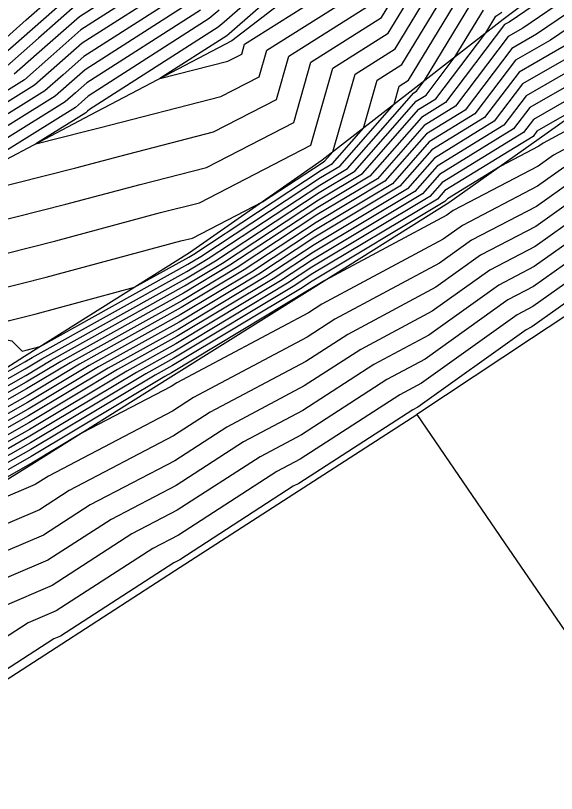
# Model space of a CAD drawing. Extents: x 2188792 to 2191981, y 386090 to 389710.
# Drawn here: x 2191037.09 to 2191069.9, y 388354.57 to 388401.77 of the extents above; entities that cross this region are included whole.
import ezdxf

# ---------------------------------------------------------------- set-up
doc = ezdxf.new("R2010")
doc.units = 0
for name, color, linetype in [('DTM Contours Major', 7, 'Continuous'), ('DTM Contours Minor', 7, 'Continuous'), ('PH Exist DTM Breakline', 7, 'Continuous')]:
    doc.layers.add(name, color=color, linetype=linetype)

msp = doc.modelspace()

# ---------------------------------------------------------------- linework, layer by layer
at = {"layer": 'DTM Contours Major'}
for points in [[(2191047.779, 388402.625), (2191041.313, 388398.481), (2191040.342, 388397.624), (2191039.483, 388396.867), (2191032.541, 388392.547), (2191031.35, 388390.626), (2191034.963, 388386.947), (2191039.539, 388388.101), (2191045.883, 388389.809), (2191048.249, 388390.414), (2191055.007, 388393.905), (2191056.344, 388398.575), (2191059.698, 388400.701), (2191061.626, 388403.894)], [(2191073.947, 388403.294), (2191069.533, 388400.281), (2191067.412, 388399.06), (2191064.947, 388395.807), (2191062.184, 388394.107), (2191059.951, 388391.56), (2191055.286, 388388.765), (2191051.401, 388386.207), (2191047.075, 388383.607), (2191041.547, 388380.528), (2191037.816, 388378.293), (2191032.612, 388375.342)], [(2191040.867, 388402.5), (2191038.483, 388400.397), (2191036.376, 388398.538)], [(2191029.645, 388375.786), (2191037.675, 388380.339), (2191038.677, 388380.939), (2191047.406, 388385.8), (2191049.211, 388386.885), (2191055.505, 388391.03), (2191057.673, 388392.329), (2191061.398, 388396.577), (2191061.999, 388396.947), (2191063.763, 388399.274), (2191065.465, 388402.094)], [(2191073.706, 388398.464), (2191068.5, 388395.466), (2191067.894, 388394.667), (2191062.97, 388391.637), (2191062.228, 388390.79), (2191055.067, 388386.5), (2191053.592, 388385.529), (2191046.745, 388381.414), (2191044.418, 388380.118), (2191037.957, 388376.247), (2191035.579, 388374.898), (2191029.982, 388371.707), (2191027.195, 388370.172), (2191022.002, 388367.217), (2191018.809, 388365.46), (2191013.995, 388362.726), (2191010.229, 388360.394), (2191005.178, 388357.737), (2191000.582, 388355.924), (2190996.742, 388352.257)], [(2191070.99, 388391.818), (2191068.696, 388390.192), (2191064.748, 388388.134), (2191062.809, 388386.75), (2191056.459, 388383.339), (2191054.771, 388382.248), (2191047.882, 388378.593), (2191046.604, 388377.767), (2191039.079, 388373.829), (2191038.278, 388373.311), (2191031.45, 388370.408), (2191030.25, 388369.723), (2191030.172, 388369.681), (2191022.361, 388365.236), (2191021.795, 388364.924), (2191014.441, 388360.747), (2191008.688, 388357.185), (2191007.258, 388356.432), (2191005.957, 388355.919), (2190997.781, 388348.113)], [(2191074.158, 388388.143), (2191068.462, 388384.105), (2191067.508, 388383.607), (2191061.709, 388379.468), (2191060.397, 388378.763), (2191054.353, 388374.857), (2191052.929, 388374.101), (2191046.97, 388370.25), (2191045.415, 388369.436), (2191039.554, 388365.648), (2191037.85, 388364.923), (2191032.19, 388361.265), (2191030.148, 388360.457), (2191024.759, 388356.974), (2191022.218, 388356.065), (2191016.584, 388353.385)]]:
    msp.add_lwpolyline(points, dxfattribs=at)
at = {"layer": 'DTM Contours Minor'}
for points in [[(2191070.042, 388430.205), (2191069.112, 388418.985), (2191063.476, 388413.934), (2191062.403, 388412.895), (2191056.583, 388407.697), (2191055.941, 388406.816), (2191049.74, 388401.373), (2191049.369, 388401.061), (2191041.581, 388396.07), (2191041.457, 388395.96), (2191041.347, 388395.864), (2191038.322, 388393.981), (2191041.354, 388394.746), (2191042.163, 388394.964), (2191049.531, 388396.848), (2191051.863, 388398.053), (2191052.325, 388399.664), (2191058.468, 388403.559), (2191059.322, 388404.974), (2191065.242, 388408.95), (2191067.091, 388410.219), (2191072.546, 388413.886)], [(2191070.59, 388427.501), (2191069.844, 388418.497), (2191063.879, 388413.152), (2191063.141, 388412.438), (2191056.961, 388406.918), (2191056.588, 388406.406), (2191050.036, 388400.655), (2191049.899, 388400.54), (2191045.842, 388397.94), (2191049.959, 388398.993), (2191050.815, 388399.435), (2191050.985, 388400.027), (2191058.057, 388404.511), (2191058.554, 388405.334), (2191065.094, 388409.726), (2191066.365, 388410.598), (2191072.421, 388414.67)], [(2191073.739, 388405.951), (2191067.03, 388401.372), (2191066.759, 388401.216), (2191063.178, 388396.491), (2191061.712, 388395.589), (2191058.584, 388392.021), (2191055.417, 388390.124), (2191050.087, 388386.614), (2191047.273, 388384.923), (2191039.825, 388380.774), (2191037.732, 388379.52), (2191030.832, 388375.608)], [(2191073.809, 388405.065), (2191067.864, 388401.008), (2191066.977, 388400.497), (2191063.768, 388396.263), (2191061.87, 388395.095), (2191059.04, 388391.867), (2191055.373, 388389.671), (2191050.525, 388386.478), (2191047.207, 388384.484), (2191040.399, 388380.692), (2191037.76, 388379.111), (2191031.426, 388375.519)], [(2191045.658, 388404.71), (2191040.956, 388401.697), (2191038.855, 388399.843), (2191036.998, 388398.204)], [(2191046.188, 388404.189), (2191041.045, 388400.893), (2191039.227, 388399.288), (2191037.619, 388397.87), (2191031.899, 388394.31), (2191030.084, 388391.38), (2191029.451, 388390.98), (2191023.504, 388385.498), (2191023.265, 388385.287), (2191019.865, 388382.143), (2191025.004, 388382.838), (2191029.842, 388383.492), (2191036.856, 388382.036), (2191037.484, 388381.396), (2191037.724, 388381.456), (2191038.574, 388381.685), (2191047.538, 388386.677), (2191048.335, 388387.156), (2191055.592, 388391.936), (2191056.762, 388392.636), (2191060.048, 388396.384), (2191060.363, 388397.485), (2191060.929, 388397.844), (2191063.929, 388402.814)], [(2191073.878, 388404.179), (2191068.699, 388400.645), (2191067.194, 388399.779), (2191064.357, 388396.035), (2191062.027, 388394.601), (2191059.495, 388391.713), (2191055.33, 388389.218), (2191050.963, 388386.342), (2191047.141, 388384.045), (2191040.973, 388380.61), (2191037.788, 388378.702), (2191032.019, 388375.431)], [(2191048.309, 388402.104), (2191041.402, 388397.677), (2191040.713, 388397.07), (2191040.104, 388396.532), (2191032.755, 388391.959), (2191032.083, 388390.874), (2191034.122, 388388.798), (2191040.144, 388390.316), (2191044.643, 388391.527), (2191048.676, 388392.558), (2191053.959, 388395.287), (2191055.004, 388398.938), (2191059.288, 388401.654), (2191060.858, 388404.254)], [(2191035.133, 388399.207), (2191037.74, 388401.506), (2191040.689, 388404.108)], [(2191046.719, 388403.667), (2191041.135, 388400.089), (2191039.598, 388398.733), (2191038.24, 388397.535), (2191032.113, 388393.722), (2191030.168, 388390.584), (2191029.976, 388390.462), (2191027.066, 388387.779), (2191030.095, 388388.189), (2191032.225, 388387.747), (2191036.644, 388383.246), (2191038.329, 388383.671), (2191044.309, 388385.281), (2191047.604, 388387.116), (2191047.897, 388387.292), (2191055.636, 388392.389), (2191056.307, 388392.79), (2191058.19, 388394.938), (2191059.023, 388397.848), (2191060.519, 388398.797), (2191063.161, 388403.174)], [(2191047.249, 388403.146), (2191041.224, 388399.285), (2191039.97, 388398.179), (2191038.862, 388397.201), (2191032.327, 388393.135), (2191030.618, 388390.377), (2191035.803, 388385.097), (2191038.934, 388385.886), (2191047.123, 388388.09), (2191047.821, 388388.269), (2191052.068, 388390.463), (2191055.68, 388392.841), (2191055.851, 388392.944), (2191056.332, 388393.493), (2191057.684, 388398.211), (2191060.109, 388399.749), (2191062.393, 388403.534)], [(2191040.778, 388403.304), (2191038.112, 388400.952), (2191035.755, 388398.872)], [(2191049.444, 388402.092), (2191048.839, 388401.583), (2191041.491, 388396.874), (2191041.085, 388396.515), (2191040.726, 388396.198), (2191032.969, 388391.371), (2191032.815, 388391.123), (2191033.281, 388390.648), (2191040.749, 388392.531), (2191043.403, 388393.245), (2191049.104, 388394.703), (2191052.911, 388396.67), (2191053.664, 388399.301), (2191058.878, 388402.606)], [(2191032.967, 388378.094), (2191037.647, 388380.748), (2191038.103, 388381.021), (2191047.472, 388386.238), (2191048.773, 388387.021), (2191055.548, 388391.483), (2191057.218, 388392.483), (2191061.241, 388397.071), (2191061.41, 388397.175), (2191061.905, 388397.829), (2191064.697, 388402.454)], [(2191030.239, 388375.697), (2191037.704, 388379.93), (2191039.251, 388380.857), (2191047.34, 388385.361), (2191049.649, 388386.749), (2191055.461, 388390.577), (2191058.129, 388392.175), (2191061.555, 388396.083), (2191062.589, 388396.719), (2191065.621, 388400.72), (2191066.233, 388401.734), (2191066.58, 388401.967)], [(2191070.368, 388399.918), (2191067.63, 388398.341), (2191065.536, 388395.579), (2191062.341, 388393.613), (2191060.406, 388391.406), (2191055.242, 388388.312), (2191051.84, 388386.071), (2191047.009, 388383.168), (2191042.121, 388380.446), (2191037.844, 388377.884), (2191033.206, 388375.253), (2191029.769, 388373.293), (2191024.814, 388370.565), (2191021.714, 388368.802), (2191016.419, 388365.889), (2191013.638, 388364.31), (2191011.462, 388362.962), (2191003.515, 388358.781), (2190996.282, 388355.928), (2190995.91, 388355.573), (2190991.926, 388354.21)], [(2191071.202, 388399.554), (2191067.847, 388397.623), (2191066.126, 388395.351), (2191062.499, 388393.119), (2191060.862, 388391.252), (2191055.198, 388387.859), (2191052.278, 388385.935), (2191046.943, 388382.729), (2191042.695, 388380.364), (2191037.873, 388377.474), (2191033.799, 388375.165), (2191029.822, 388372.896), (2191025.409, 388370.467), (2191021.786, 388368.405), (2191017.017, 388365.782), (2191013.727, 388363.914), (2191011.154, 388362.32), (2191003.93, 388358.52), (2190997.357, 388355.927), (2190996.118, 388354.744), (2190989.082, 388352.336)], [(2191072.037, 388399.191), (2191068.065, 388396.904), (2191066.715, 388395.123), (2191062.656, 388392.625), (2191061.317, 388391.098), (2191055.155, 388387.406), (2191052.716, 388385.8), (2191046.877, 388382.291), (2191043.269, 388380.282), (2191037.901, 388377.065), (2191034.392, 388375.076), (2191029.875, 388372.5), (2191026.005, 388370.369), (2191021.858, 388368.009), (2191017.614, 388365.675), (2191013.816, 388363.518), (2191010.846, 388361.678), (2191004.346, 388358.259), (2190998.432, 388355.926), (2190996.326, 388353.915)], [(2191072.871, 388398.827), (2191068.282, 388396.185), (2191067.305, 388394.895), (2191062.813, 388392.131), (2191061.773, 388390.944), (2191055.111, 388386.953), (2191053.154, 388385.664), (2191046.811, 388381.852), (2191043.844, 388380.2), (2191037.929, 388376.656), (2191034.986, 388374.987), (2191029.929, 388372.103), (2191026.6, 388370.271), (2191021.93, 388367.613), (2191018.211, 388365.568), (2191013.905, 388363.122), (2191010.537, 388361.036), (2191004.762, 388357.998), (2190999.507, 388355.925), (2190996.534, 388353.086)], [(2191072.871, 388397.139), (2191068.718, 388394.748), (2191068.484, 388394.439), (2191063.127, 388391.143), (2191062.684, 388390.636), (2191055.023, 388386.047), (2191054.03, 388385.393), (2191046.679, 388380.975), (2191044.992, 388380.036), (2191037.985, 388375.838), (2191036.172, 388374.81), (2191030.036, 388371.31), (2191027.791, 388370.074), (2191022.074, 388366.82), (2191019.406, 388365.353), (2191014.084, 388362.33), (2191009.921, 388359.752), (2191005.594, 388357.476), (2191001.657, 388355.923), (2190996.949, 388351.429)], [(2191074.459, 388396.919), (2191069.09, 388394.023), (2191068.837, 388393.844), (2191066.483, 388392.617), (2191063.285, 388390.649), (2191063.139, 388390.483), (2191054.979, 388385.594), (2191054.468, 388385.257), (2191046.612, 388380.536), (2191045.566, 388379.953), (2191038.014, 388375.429), (2191036.766, 388374.721), (2191030.089, 388370.913), (2191028.386, 388369.976), (2191022.146, 388366.424), (2191020.003, 388365.246), (2191014.173, 388361.934), (2191009.613, 388359.11), (2191006.01, 388357.215), (2191002.732, 388355.922), (2190997.157, 388350.6)], [(2191074.549, 388395.891), (2191069.723, 388393.288), (2191068.79, 388392.626), (2191063.644, 388389.944), (2191063.249, 388389.663), (2191055.84, 388385.683), (2191054.936, 388385.141), (2191054.906, 388385.122), (2191046.546, 388380.098), (2191046.14, 388379.871), (2191038.042, 388375.019), (2191037.359, 388374.632), (2191030.143, 388370.517), (2191028.982, 388369.877), (2191022.217, 388366.028), (2191020.601, 388365.139), (2191014.262, 388361.539), (2191009.304, 388358.468), (2191006.426, 388356.954), (2191003.807, 388355.921), (2190997.365, 388349.771)], [(2191070.357, 388392.553), (2191068.743, 388391.409), (2191064.196, 388389.039), (2191063.029, 388388.206), (2191055.672, 388384.255), (2191054.855, 388383.726), (2191046.873, 388379.491), (2191046.531, 388379.27), (2191041.135, 388376.446), (2191038.07, 388374.61), (2191037.952, 388374.544), (2191030.196, 388370.12), (2191029.577, 388369.779), (2191022.289, 388365.632), (2191021.198, 388365.031), (2191014.351, 388361.143), (2191008.996, 388357.826), (2191006.842, 388356.693), (2191004.882, 388355.92), (2190997.573, 388348.942)], [(2191071.624, 388391.083), (2191068.649, 388388.974), (2191065.3, 388387.228), (2191062.589, 388385.294), (2191057.247, 388382.424), (2191054.687, 388380.77), (2191048.892, 388377.695), (2191046.678, 388376.263), (2191040.346, 388372.951), (2191038.533, 388371.779), (2191031.598, 388368.83), (2191030.598, 388368.184), (2191023.083, 388365.209), (2191022.433, 388364.839), (2191022.393, 388364.817), (2191014.53, 388360.351), (2191008.38, 388356.543), (2191007.674, 388356.171), (2191007.032, 388355.918), (2190997.988, 388347.284)], [(2191072.257, 388390.348), (2191068.603, 388387.757), (2191065.852, 388386.323), (2191062.369, 388383.837), (2191058.034, 388381.509), (2191054.604, 388379.292), (2191049.901, 388376.796), (2191046.751, 388374.76), (2191041.614, 388372.072), (2191038.789, 388370.246), (2191033.161, 388367.853), (2191030.996, 388366.454), (2191024.252, 388363.785), (2191022.985, 388362.965), (2191014.716, 388360.011), (2191014.619, 388359.955), (2191012.603, 388358.707), (2191008.135, 388355.885), (2191008.087, 388355.862), (2191008.026, 388355.839), (2190998.196, 388346.455)], [(2191072.891, 388389.613), (2191068.556, 388386.539), (2191066.404, 388385.418), (2191062.149, 388382.381), (2191058.822, 388380.594), (2191054.52, 388377.813), (2191050.91, 388375.898), (2191046.824, 388373.257), (2191042.881, 388371.193), (2191039.044, 388368.713), (2191034.724, 388366.876), (2191031.394, 388364.724), (2191026.218, 388362.675), (2191023.576, 388360.968), (2191017.133, 388358.665), (2191015.27, 388357.779), (2191010.298, 388354.639), (2191008.381, 388353.727)], [(2191073.525, 388388.878), (2191068.509, 388385.322), (2191066.956, 388384.512), (2191061.929, 388380.925), (2191059.609, 388379.678), (2191054.437, 388376.335), (2191051.92, 388375), (2191046.897, 388371.753), (2191044.148, 388370.314), (2191039.299, 388367.181), (2191036.287, 388365.9), (2191031.792, 388362.995), (2191028.183, 388361.566), (2191024.168, 388358.971), (2191019.675, 388357.365), (2191015.927, 388355.582), (2191012.46, 388353.393)], [(2191074.792, 388387.408), (2191068.415, 388382.887), (2191068.06, 388382.702), (2191061.489, 388378.012), (2191061.184, 388377.848), (2191054.269, 388373.379), (2191053.938, 388373.203), (2191047.043, 388368.746), (2191046.682, 388368.557), (2191039.81, 388364.115), (2191039.414, 388363.947), (2191032.588, 388359.535), (2191032.113, 388359.347), (2191025.351, 388354.976), (2191024.76, 388354.765), (2191017.241, 388351.189)]]:
    msp.add_lwpolyline(points, dxfattribs=at)
at = {"layer": 'PH Exist DTM Breakline'}
for points in [[(2191141.511, 388538.027), (2191140.216, 388530.25), (2191137.369, 388520.58), (2191137.272, 388510.726), (2191137.628, 388505.067), (2191136.756, 388499.358), (2191134.151, 388491.394), (2191130.466, 388482.214), (2191125.63, 388475.25), (2191120.214, 388470.244), (2191116.606, 388463.33), (2191112.182, 388454.939), (2191108.274, 388449.267), (2191104.366, 388443.594), (2191099.67, 388436.041), (2191092.906, 388425.935), (2191089.844, 388420.575), (2191080.617, 388412.18), (2191073.674, 388406.78), (2191066.664, 388401.531), (2191061.179, 388397.264), (2191055.695, 388392.997)], [(2191153.929, 388502.428), (2191153.554, 388500.423), (2191152.556, 388492.186), (2191150.671, 388485.823), (2191147.61, 388480.027), (2191139.748, 388473.889), (2191134.718, 388468.632), (2191129.687, 388463.375), (2191124.657, 388458.117), (2191118.428, 388448.057), (2191113.154, 388437.512), (2191110.457, 388430.267), (2191107.403, 388421.868), (2191105.178, 388415.203), (2191101.375, 388408.374), (2191096.936, 388402.541), (2191089.281, 388395.946), (2191082.317, 388391.352), (2191075.352, 388386.758), (2191068.387, 388382.164), (2191061.423, 388377.571)], [(2191095.393, 388446.738), (2191091.196, 388440.256), (2191087, 388433.775), (2191082.015, 388428.193), (2191077.031, 388422.612), (2191072.046, 388417.03), (2191064.766, 388411.433), (2191057.487, 388405.835), (2191050.207, 388400.238), (2191041.62, 388395.717), (2191033.032, 388391.197), (2191030.205, 388390.237), (2191023.6, 388385.067), (2191016.995, 388379.897), (2191008.651, 388375.071), (2191000.307, 388370.246), (2190993.143, 388366.376), (2190986.672, 388363.305), (2190980.201, 388360.234), (2190973.556, 388358.067), (2190966.91, 388355.9), (2190958.554, 388353.066)], [(2191103.69, 388432.687), (2191098.704, 388423.448), (2191093.057, 388414.937), (2191087.298, 388409.019), (2191079.84, 388402.072), (2191074.347, 388398.184), (2191068.854, 388394.296), (2191063.362, 388390.407), (2191054.933, 388385.113), (2191046.504, 388379.819), (2191038.076, 388374.525), (2191030.257, 388369.667), (2191022.439, 388364.809), (2191014.62, 388359.951), (2191008.079, 388355.917)], [(2191055.695, 388392.997), (2191047.642, 388387.371), (2191037.624, 388381.089), (2191029.428, 388375.818), (2191021.289, 388371.147), (2191013.15, 388366.476), (2191003.008, 388359.099), (2190995.821, 388355.928), (2190988.635, 388352.758)], [(2191025.53, 388354.371), (2191032.709, 388359.011), (2191039.887, 388363.651), (2191047.066, 388368.291), (2191054.244, 388372.931), (2191061.423, 388377.571), (2191066.753, 388369.783), (2191072.083, 388361.995), (2191077.413, 388354.207)]]:
    msp.add_lwpolyline(points, dxfattribs=at)

doc.saveas('drawing.dxf')
